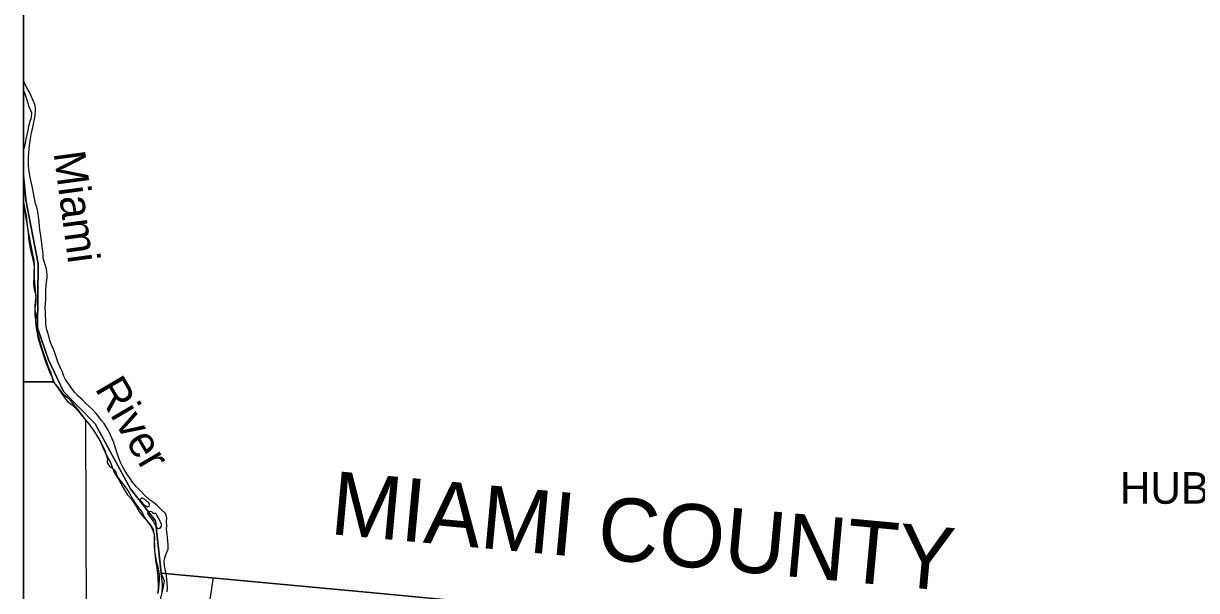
# Model space of a CAD drawing. Extents: x 0 to 680, y 0 to 440.
# Drawn here: x 47 to 102, y 278.1 to 304.7 of the extents above; entities that cross this region are included whole.
import ezdxf

# ---------------------------------------------------------------- set-up
doc = ezdxf.new("R2010")
doc.units = 0
for name, color, linetype in [('GM_X_Adjacent_County', 7, 'Continuous'), ('GM_X_Adjacent_County_Text', 7, 'Continuous'), ('GM_X_Corporation', 7, 'Continuous'), ('GM_X_Corporation_Text', 7, 'Continuous'), ('GM_X_County', 7, 'Continuous'), ('GM_X_Major_River', 7, 'Continuous'), ('GM_X_Major_River_Text', 7, 'Continuous'), ('GM_X_Section', 7, 'Continuous'), ('GM_X_Township', 7, 'Continuous'), ('GM_X_US_Route', 7, 'Continuous'), ('SH_Data', 7, 'Continuous'), ('SH_Text', 7, 'Continuous')]:
    doc.layers.add(name, color=color, linetype=linetype)

msp = doc.modelspace()

# ---------------------------------------------------------------- linework, layer by layer
at = {"layer": 'GM_X_Adjacent_County'}
for points in [[(47.02, 308.647), (47.02, 297.605), (47.136, 296.47), (47.708, 293.469), (47.673, 290.467), (48.191, 288.97), (48.899, 287.478), (50.382, 285.963), (52.043, 282.914), (53.205, 281.417), (53.473, 278.963), (55.844, 278.74), (63.104, 278.067), (70.999, 277.32), (74.792, 276.91), (79.867, 276.361), (80.338, 276.31), (87.389, 275.738), (92.667, 275.254), (94.764, 275.075), (102.624, 274.346)], [(47.02, 308.647), (47.02, 297.605), (47.136, 296.47), (47.708, 293.469), (47.673, 290.467), (48.191, 288.97), (48.899, 287.478), (50.382, 285.963), (52.043, 282.914), (53.205, 281.417), (53.473, 278.963), (55.844, 278.74), (63.104, 278.067), (70.999, 277.32), (74.792, 276.91), (79.867, 276.361), (80.338, 276.31), (87.389, 275.738), (92.667, 275.254), (94.764, 275.075), (102.624, 274.346)], [(102.624, 274.346), (94.764, 275.075), (92.667, 275.254), (87.389, 275.738), (80.338, 276.31), (79.867, 276.361), (74.792, 276.91), (70.999, 277.32), (63.104, 278.067), (55.844, 278.74), (53.473, 278.963), (53.205, 281.417), (52.043, 282.914), (50.382, 285.963), (48.899, 287.478), (48.191, 288.97), (47.673, 290.467), (47.708, 293.469), (47.136, 296.47), (47.02, 297.605), (47.02, 177.346)]]:
    msp.add_lwpolyline(points, dxfattribs=at)
at = {"layer": 'GM_X_Corporation'}
msp.add_lwpolyline([(53.522, 278.044), (53.531, 278.441), (53.473, 278.963), (53.205, 281.417), (52.043, 282.914), (50.382, 285.963), (48.899, 287.478), (48.191, 288.97), (47.673, 290.467), (47.702, 292.939), (47.708, 293.426), (47.708, 293.469), (47.136, 296.47), (47.02, 297.605), (47.02, 263.328)], dxfattribs=at)
at = {"layer": 'GM_X_County'}
msp.add_lwpolyline([(102.624, 274.346), (94.764, 275.075), (92.667, 275.254), (87.389, 275.738), (80.338, 276.31), (79.867, 276.361), (74.792, 276.91), (70.999, 277.32), (63.104, 278.067), (55.844, 278.74), (53.473, 278.963), (53.205, 281.417), (52.043, 282.914), (50.382, 285.963), (48.899, 287.478), (48.191, 288.97), (47.673, 290.467), (47.708, 293.469), (47.136, 296.47), (47.02, 297.605), (47.02, 177.346)], dxfattribs=at)
at = {"layer": 'GM_X_Major_River'}
for points in [[(47.4, 299.628), (47.462, 299.858), (47.495, 300.041), (47.533, 300.231), (47.572, 300.444), (47.581, 300.593), (47.584, 300.783), (47.556, 300.938), (47.482, 301.129), (47.298, 301.512), (47.188, 301.692), (47.096, 301.89), (47.02, 302.031)], [(47.41, 300.572), (47.373, 300.637), (47.281, 300.823), (47.242, 300.984), (47.174, 301.187), (47.094, 301.414), (47.037, 301.57), (47.02, 301.604)], [(47.02, 298.849), (47.073, 298.918), (47.112, 299.119), (47.145, 299.315), (47.19, 299.522), (47.234, 299.723), (47.273, 299.925), (47.342, 300.149), (47.398, 300.321), (47.41, 300.572)], [(53.776, 280.635), (53.753, 280.789), (53.733, 281.033), (53.736, 281.199), (53.733, 281.383), (53.735, 281.561), (53.679, 281.764), (53.498, 281.933), (53.304, 282.115), (53.099, 282.284), (52.917, 282.418), (52.7, 282.623), (52.542, 282.792), (52.326, 283.015), (52.139, 283.232), (52.017, 283.4), (51.866, 283.623), (51.774, 283.779), (51.652, 283.988), (51.572, 284.156), (51.503, 284.329), (51.429, 284.521), (51.384, 284.676), (51.327, 284.867), (51.253, 285.088), (51.185, 285.261), (51.07, 285.512), (50.989, 285.668), (50.903, 285.83), (50.804, 285.98), (50.67, 286.143), (50.547, 286.299), (50.425, 286.45), (50.25, 286.631), (50.092, 286.788), (49.934, 286.939), (49.781, 287.089), (49.577, 287.283), (49.413, 287.452), (49.256, 287.662), (49.093, 287.879), (48.994, 288.041), (48.919, 288.196), (48.845, 288.382), (48.748, 288.621), (48.644, 288.83), (48.588, 289.015), (48.485, 289.296), (48.428, 289.458), (48.342, 289.667), (48.25, 289.876), (48.206, 290.067), (48.155, 290.234), (48.104, 290.413), (48.072, 290.651), (48.063, 290.836), (48.055, 291.038), (48.046, 291.216), (48.043, 291.442), (48.052, 291.614), (48.066, 291.78), (48.064, 292.024), (48.073, 292.232), (48.089, 292.439), (48.103, 292.629), (48.124, 292.801), (48.133, 292.973), (48.095, 293.212), (48.05, 293.367), (47.987, 293.57), (47.948, 293.725), (47.945, 293.921), (47.924, 294.082), (47.903, 294.23), (47.876, 294.439), (47.85, 294.653), (47.824, 294.885), (47.791, 295.04), (47.776, 295.225), (47.755, 295.445), (47.729, 295.677), (47.692, 295.921), (47.647, 296.124), (47.59, 296.279), (47.557, 296.452), (47.524, 296.607), (47.491, 296.774), (47.458, 296.959), (47.431, 297.108), (47.342, 297.513), (47.303, 297.686), (47.277, 297.918), (47.262, 298.079), (47.253, 298.293), (47.256, 298.465), (47.265, 298.649), (47.286, 298.845), (47.301, 299.023), (47.327, 299.224), (47.36, 299.438), (47.4, 299.628)], [(47.02, 296.255), (47.047, 296.11), (47.079, 295.895), (47.112, 295.717), (47.145, 295.52), (47.178, 295.359), (47.216, 295.139), (47.242, 294.924), (47.262, 294.686), (47.272, 294.538), (47.299, 294.359), (47.337, 294.18), (47.388, 293.989), (47.427, 293.822), (47.46, 293.655), (47.499, 293.494), (47.52, 293.292), (47.523, 293.12), (47.526, 292.959), (47.529, 292.781), (47.539, 292.609), (47.548, 292.424), (47.563, 292.246), (47.578, 292.091), (47.599, 291.889), (47.596, 291.728), (47.581, 291.55), (47.561, 291.384), (47.547, 291.218), (47.55, 291.07), (47.582, 290.802), (47.608, 290.588), (47.628, 290.373), (47.656, 290.213), (47.7, 290.01), (47.75, 289.801), (47.818, 289.598), (47.875, 289.419), (47.954, 289.174), (48.005, 289.025), (48.062, 288.846), (48.142, 288.654), (48.228, 288.433), (48.343, 288.17), (48.411, 288.014), (48.492, 287.847), (48.632, 287.648), (48.782, 287.414), (48.928, 287.216), (49.091, 287.017), (49.296, 286.854), (49.478, 286.69), (49.63, 286.51), (49.781, 286.311), (50.009, 286.058), (50.125, 285.908), (50.242, 285.751), (50.352, 285.595), (50.474, 285.391), (50.607, 285.181), (50.699, 284.984), (50.773, 284.781), (50.889, 284.571), (50.987, 284.361), (51.102, 284.146), (51.182, 283.931), (51.273, 283.703), (51.372, 283.547), (51.465, 283.397), (51.684, 283.002), (51.777, 282.834), (51.904, 282.63), (52.068, 282.449), (52.207, 282.245), (52.335, 282.053), (52.421, 281.891), (52.561, 281.705), (52.689, 281.542), (52.894, 281.319), (53.01, 281.169), (53.103, 281.007), (53.146, 280.727), (53.149, 280.549)], [(52.697, 282.433), (52.632, 282.47), (52.567, 282.489), (52.519, 282.442), (52.483, 282.395), (52.57, 282.281), (52.646, 282.179), (52.716, 282.13), (52.799, 282.099), (52.846, 282.074), (52.906, 282.091), (52.931, 282.18), (52.891, 282.264)], [(52.891, 282.264), (52.797, 282.319), (52.697, 282.433)], [(52.889, 281.842), (52.854, 281.813), (52.841, 281.76), (52.911, 281.652), (53.028, 281.513), (53.114, 281.363), (53.207, 281.184), (53.25, 281.096)], [(53.063, 281.829), (52.991, 281.858), (52.889, 281.842)], [(53.494, 281.263), (53.424, 281.388), (53.361, 281.532), (53.28, 281.675), (53.222, 281.783), (53.126, 281.743), (53.068, 281.792), (53.063, 281.829)], [(53.25, 281.096), (53.335, 281.051), (53.425, 281.073), (53.498, 281.173), (53.494, 281.263)], [(53.149, 280.549), (53.156, 280.24), (53.166, 280.085), (53.18, 279.877), (53.202, 279.722), (53.217, 279.55), (53.238, 279.383), (53.271, 279.198), (53.292, 279.038), (53.318, 278.812), (53.327, 278.651), (53.336, 278.455), (53.333, 278.241), (53.311, 278.016)], [(53.709, 278.947), (53.668, 279.156), (53.635, 279.311), (53.62, 279.52), (53.641, 279.68), (53.709, 279.863), (53.801, 280.081), (53.805, 280.295), (53.789, 280.455), (53.776, 280.635)], [(53.764, 278.092), (53.767, 278.288), (53.753, 278.496), (53.738, 278.698), (53.709, 278.947)]]:
    msp.add_lwpolyline(points, dxfattribs=at)
at = {"layer": 'GM_X_Section'}
for points in [[(47.02, 296.436), (47.02, 287.94), (48.424, 287.935), (48.403, 288.054), (48.319, 288.334), (48.183, 288.663), (48.132, 288.806), (47.918, 289.427), (47.807, 289.802), (47.63, 290.469), (47.614, 290.6), (47.605, 290.737), (47.611, 291.051), (47.607, 291.158), (47.591, 291.241), (47.575, 291.354), (47.566, 291.484), (47.582, 291.698), (47.609, 291.91), (47.605, 291.976), (47.6, 292.053), (47.539, 292.25), (47.508, 292.505), (47.504, 292.618), (47.519, 292.772), (47.524, 293.074), (47.536, 293.394), (47.523, 293.655), (47.457, 293.923), (47.376, 294.322), (47.355, 294.476), (47.231, 295.137), (47.159, 295.719)], [(47.02, 287.94), (47.02, 272.215), (49.985, 272.19), (49.938, 286.14), (49.695, 286.483), (49.591, 286.627), (49.261, 287.03), (49.168, 287.115), (48.987, 287.255), (48.928, 287.315), (48.841, 287.423), (48.708, 287.598), (48.633, 287.7), (48.511, 287.845), (48.424, 287.935)]]:
    msp.add_lwpolyline(points, close=True, dxfattribs=at)
msp.add_lwpolyline([(49.985, 272.19), (49.938, 286.14), (50.066, 286.001), (50.372, 285.557), (50.591, 285.221), (50.819, 284.754), (50.92, 284.468), (50.953, 284.325), (50.951, 284.183), (50.967, 284.111), (51.019, 284.033), (51.048, 283.979), (51.1, 283.949), (51.194, 283.888), (51.27, 283.815), (51.316, 283.773), (51.344, 283.683), (51.435, 283.456), (51.539, 283.324), (51.672, 283.156), (51.817, 282.963), (51.915, 282.831), (52.18, 282.375), (52.254, 282.244), (52.41, 282.033), (52.544, 281.871), (52.624, 281.739), (52.652, 281.655), (52.889, 281.307), (52.987, 281.175), (53.084, 280.965), (53.146, 280.792), (53.165, 280.567), (53.144, 280.377), (53.146, 280.182), (53.193, 279.802), (53.219, 279.641), (53.251, 279.468), (53.313, 279.26), (53.351, 279.069), (53.377, 278.897), (53.39, 278.624), (53.347, 278.239), (53.32, 278.032)], dxfattribs=at)
at = {"layer": 'GM_X_Township'}
msp.add_lwpolyline([(53.423, 277.661), (53.566, 278.248), (53.625, 278.609), (53.473, 278.963), (53.205, 281.417), (52.043, 282.914), (50.382, 285.963), (48.899, 287.478), (48.191, 288.97), (47.673, 290.467), (47.708, 293.469), (47.136, 296.47), (47.02, 297.605), (47.02, 262.9)], dxfattribs=at)
at = {"layer": 'GM_X_US_Route'}
msp.add_lwpolyline([(52.736, 269.248), (54.032, 270.861), (54.195, 271.035), (55.306, 274.661), (55.937, 278.758)], dxfattribs=at)
at = {"layer": 'SH_Data'}
msp.add_line((47.02, 415.359), (47.02, 177.359), dxfattribs=at)
at = {"layer": 'SH_Text'}
for points in [[(47.02, 415.359), (285.02, 415.359), (285.02, 177.359), (47.02, 177.359)], [(285.019, 415.359), (47.02, 415.359), (47.02, 177.359), (285.019, 177.359)]]:
    msp.add_lwpolyline(points, close=True, dxfattribs=at)

# ---------------------------------------------------------------- texts
at = {"layer": 'GM_X_Adjacent_County_Text'}
msp.add_text('MIAMI COUNTY', height=2.96462, rotation=354.7319, dxfattribs=at).set_placement((61.346, 280.799))
at = {"layer": 'GM_X_Corporation_Text'}
msp.add_text('HUBER HEIGHTS', height=1.48231, rotation=0, dxfattribs=at).set_placement((98.422, 282.217))
at = {"layer": 'GM_X_Major_River_Text'}
for s, rotation, p in [('Miami', 277.6419, (48.427, 298.67)), ('River', 300.4313, (50.343, 287.621))]:
    msp.add_text(s, height=1.4819, rotation=rotation, dxfattribs=at).set_placement(p)

doc.saveas('drawing.dxf')
